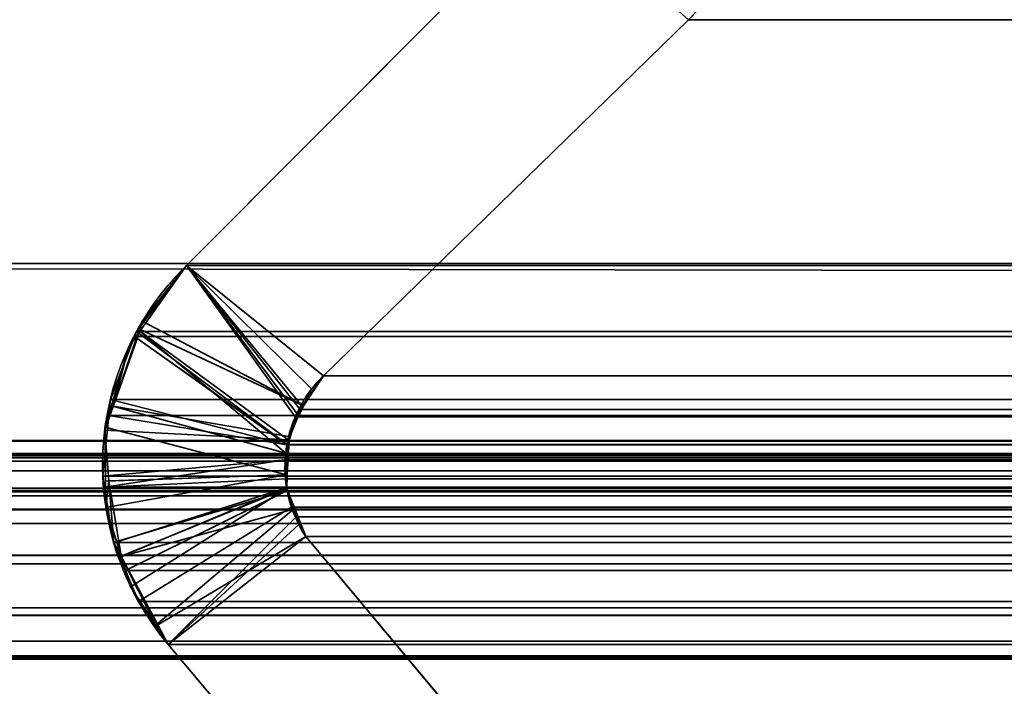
# Model space of a CAD drawing. Header units: millimetres. Extents: x -603 to 3703, y -120 to 193.
# Tile 670 of 938: x 2500.49 to 2503.85, y 1.2 to 3.48. Entities that reach past the tile are written whole.
import ezdxf

# ---------------------------------------------------------------- set-up
doc = ezdxf.new("R2010")
doc.units = ezdxf.units.MM
doc.layers.add('151', color=7, linetype='Continuous', true_color=0xffffff)

# ---------------------------------------------------------------- blocks, each defined once
blk = doc.blocks.new('UG_SURFACE_003')
at = {"layer": '151', "color": 252, "linetype": 'Continuous', "lineweight": 35}
for points in [[(3702.5001, -35, 2213.0001), (3702.5001, 174.4, 2213.0001), (2297.4999, 174.4, 2213.0001), (2297.4999, -35, 2213.0001)], [(2447.5, -35, 2063), (2447.5, 174.4, 2063), (3552.5, 174.4, 2063), (3552.5, -35, 2063)]]:
    blk.add_3dface(points, dxfattribs=at)
blk = doc.blocks.new('UG_SURFACE_166')
at = {"layer": '151', "color": 252, "linetype": 'Continuous', "lineweight": 35}
for points in [[(2486.0001, -46.92, 2022.5), (3513.9999, -46.92, 2022.5), (3513.9999, 14.42, 2022.5), (2486.0001, 14.42, 2022.5)], [(2487.5, -46.92, 2020.9999), (2487.5, 14.42, 2020.9999), (3512.5, 14.42, 2020.9999), (3512.5, -46.92, 2020.9999)]]:
    blk.add_3dface(points, dxfattribs=at)
blk = doc.blocks.new('UG_SURFACE_220')
at = {"layer": '151', "color": 7, "linetype": 'Continuous', "lineweight": 35}
for points in [[(2502.7711, 3.4787, -7), (2501.523, 2.2621, -7), (2501.0557, 2.6395, -7), (2502.3062, 3.8936, -7)], [(2501.523, 2.2621, 2006.9771), (2502.7711, 3.4787, 2005.729), (2502.3062, 3.8936, 2006.1936), (2501.0557, 2.6395, 2007.4444)], [(2502.3062, 3.8936, -7), (2501.0557, 2.6395, -7), (2501.0557, 2.6395, 2007.4444), (2502.3062, 3.8936, 2006.1936)], [(2502.7711, 3.4787, 2005.729), (2501.523, 2.2621, 2006.9771), (2501.523, 2.2621, -7), (2502.7711, 3.4787, -7)], [(2501.4064, 2.0413, 2007.0937), (2501.4322, 2.1339, 2007.0679), (2501.0557, 2.6395, 2007.4444), (2500.896, 2.4145, 2007.6041)], [(2500.9043, 2.4487, -7), (2500.896, 2.4145, 2007.6041), (2501.0557, 2.6395, 2007.4444)], [(2500.9043, 2.4487, -7), (2501.0557, 2.6395, -7), (2501.483, 2.2174, -7), (2501.4551, 2.1594, -7)], [(2501.0557, 2.6395, 2007.4444), (2501.0557, 2.6395, -7), (2500.9043, 2.4487, -7)], [(2501.523, 2.2621, -7), (2501.483, 2.2174, -7), (2501.0557, 2.6395, -7)], [(2501.0557, 2.6395, 2007.4444), (2501.4322, 2.1339, 2007.0679), (2501.4501, 2.1591, 2007.05)], [(2501.4501, 2.1591, 2007.05), (2501.523, 2.2621, 2006.9771), (2501.0557, 2.6395, 2007.4444)], [(2501.4551, 2.1594, -7), (2500.895, 2.4216, -7), (2500.9043, 2.4487, -7)], [(2500.9043, 2.4487, -7), (2500.895, 2.4216, -7), (2500.896, 2.4145, 2007.6041)], [(2500.896, 2.4145, 2007.6041), (2500.8569, 2.3595, 2007.643), (2500.7985, 2.1593, 2007.7016), (2501.3943, 1.9984, 2007.1056)], [(2501.4551, 2.1594, -7), (2501.4043, 2.0549, -7), (2500.8042, 2.1591, -7), (2500.895, 2.4216, -7)], [(2500.896, 2.4145, 2007.6041), (2500.895, 2.4216, -7), (2500.8042, 2.1591, -7)], [(2500.8042, 2.1591, -7), (2500.8569, 2.3595, 2007.643), (2500.896, 2.4145, 2007.6041)], [(2500.896, 2.4145, 2007.6041), (2501.3943, 1.9984, 2007.1056), (2501.4064, 2.0413, 2007.0937)], [(2500.8042, 2.1591, -7), (2500.7985, 2.1593, 2007.7016), (2500.8569, 2.3595, 2007.643)], [(2501.523, 2.2621, 2006.9771), (2501.4501, 2.1591, 2007.05), (2501.4551, 2.1594, -7)], [(2501.4551, 2.1594, -7), (2501.483, 2.2174, -7), (2501.523, 2.2621, 2006.9771)], [(2501.483, 2.2174, -7), (2501.523, 2.2621, -7), (2501.523, 2.2621, 2006.9771)], [(2500.7758, 2.0769, -7), (2500.7772, 2.0869, 2007.7229), (2500.7985, 2.1593, 2007.7016)], [(2500.7985, 2.1593, 2007.7016), (2500.8042, 2.1591, -7), (2500.7758, 2.0769, -7)], [(2500.7758, 2.0769, -7), (2500.8042, 2.1591, -7), (2501.4043, 2.0549, -7), (2501.404, 2.0437, -7)], [(2501.3967, 1.9241, 2007.1034), (2501.3943, 1.9984, 2007.1056), (2500.7985, 2.1593, 2007.7016), (2500.7772, 2.0869, 2007.7229)], [(2501.404, 2.0437, -7), (2501.4043, 2.0549, -7), (2501.4501, 2.1591, 2007.05)], [(2501.4501, 2.1591, 2007.05), (2501.4322, 2.1339, 2007.0679), (2501.404, 2.0437, -7)], [(2501.4043, 2.0549, -7), (2501.4551, 2.1594, -7), (2501.4501, 2.1591, 2007.05)], [(2501.4322, 2.1339, 2007.0679), (2501.4064, 2.0413, 2007.0937), (2501.404, 2.0437, -7)], [(2500.7789, 1.902, 2007.7212), (2500.7772, 2.0869, 2007.7229), (2500.7758, 2.0769, -7)], [(2500.7772, 2.0869, 2007.7229), (2500.7789, 1.902, 2007.7212), (2501.3967, 1.9241, 2007.1034)], [(2500.7896, 1.9034, -7), (2500.7758, 2.0769, -7), (2501.404, 2.0437, -7), (2501.3993, 1.9236, -7)], [(2500.7758, 2.0769, -7), (2500.7896, 1.9034, -7), (2500.7789, 1.902, 2007.7212)], [(2501.4064, 2.0413, 2007.0937), (2501.3943, 1.9984, 2007.1056), (2501.3993, 1.9236, -7)], [(2501.3993, 1.9236, -7), (2501.404, 2.0437, -7), (2501.4064, 2.0413, 2007.0937)], [(2501.3943, 1.9984, 2007.1056), (2501.3967, 1.9241, 2007.1034), (2501.3993, 1.9236, -7)], [(2501.3967, 1.9241, 2007.1034), (2500.7789, 1.902, 2007.7212), (2500.7796, 1.8123, 2007.7202)], [(2500.7796, 1.8123, 2007.7202), (2500.8318, 1.6459, 2007.6683), (2501.3981, 1.8769, 2007.102), (2501.3967, 1.9241, 2007.1034)], [(2501.3993, 1.9236, -7), (2501.3976, 1.8796, -7), (2500.8066, 1.6913, -7), (2500.7896, 1.9034, -7)], [(2501.3993, 1.9236, -7), (2501.3967, 1.9241, 2007.1034), (2501.3981, 1.8769, 2007.102)], [(2501.3981, 1.8769, 2007.102), (2501.3976, 1.8796, -7), (2501.3993, 1.9236, -7)], [(2500.7796, 1.8123, 2007.7202), (2500.7789, 1.902, 2007.7212), (2500.7896, 1.9034, -7)], [(2500.8318, 1.6459, 2007.6683), (2500.7796, 1.8123, 2007.7202), (2500.7896, 1.9034, -7)], [(2500.7896, 1.9034, -7), (2500.8066, 1.6913, -7), (2500.8318, 1.6459, 2007.6683)], [(2500.8316, 1.645, -7), (2500.8066, 1.6913, -7), (2501.3976, 1.8796, -7)], [(2500.8316, 1.645, -7), (2501.3976, 1.8796, -7), (2501.4257, 1.8076, -7)], [(2501.3981, 1.8769, 2007.102), (2500.8318, 1.6459, 2007.6683), (2500.8643, 1.542, 2007.6358)], [(2500.8643, 1.542, 2007.6358), (2500.9501, 1.4105, 2007.55), (2501.4215, 1.807, 2007.0786), (2501.3981, 1.8769, 2007.102)], [(2501.3976, 1.8796, -7), (2501.3981, 1.8769, 2007.102), (2501.4215, 1.807, 2007.0786)], [(2501.4215, 1.807, 2007.0786), (2501.4257, 1.8076, -7), (2501.3976, 1.8796, -7)], [(2501.4257, 1.8076, -7), (2501.4627, 1.7131, -7), (2500.9573, 1.4111, -7), (2500.8316, 1.645, -7)], [(2500.9501, 1.4105, 2007.55), (2500.9928, 1.345, 2007.5073), (2501.4391, 1.754, 2007.061), (2501.4215, 1.807, 2007.0786)], [(2501.4257, 1.8076, -7), (2501.4215, 1.807, 2007.0786), (2501.4391, 1.754, 2007.061)], [(2501.4257, 1.8076, -7), (2501.4391, 1.754, 2007.061), (2501.4627, 1.7131, 2007.0372)], [(2501.4627, 1.7131, 2007.0372), (2501.4627, 1.7131, -7), (2501.4257, 1.8076, -7)], [(2501.4627, 1.7131, 2007.0372), (2501.4391, 1.754, 2007.061), (2500.9928, 1.345, 2007.5073)], [(2500.8066, 1.6913, -7), (2500.8316, 1.645, -7), (2500.8318, 1.6459, 2007.6683)], [(2500.9928, 1.345, -7), (2500.9573, 1.4111, -7), (2501.4627, 1.7131, -7)], [(2501.4627, 1.7131, -7), (2502.0151, 1.0529, -7), (2501.9312, 0.2303, -7), (2500.9928, 1.345, -7)], [(2502.0151, 1.0529, 2006.485), (2501.4627, 1.7131, 2007.0372), (2500.9928, 1.345, 2007.5073), (2501.9312, 0.2303, 2006.5689)], [(2501.4627, 1.7131, 2007.0372), (2502.0151, 1.0529, 2006.485), (2502.0151, 1.0529, -7), (2501.4627, 1.7131, -7)], [(2500.8643, 1.542, 2007.6358), (2500.8318, 1.6459, 2007.6683), (2500.8316, 1.645, -7)], [(2500.8316, 1.645, -7), (2500.9573, 1.4111, -7), (2500.9501, 1.4105, 2007.55)], [(2500.9501, 1.4105, 2007.55), (2500.8643, 1.542, 2007.6358), (2500.8316, 1.645, -7)], [(2500.9928, 1.345, 2007.5073), (2500.9501, 1.4105, 2007.55), (2500.9573, 1.4111, -7)], [(2500.9573, 1.4111, -7), (2500.9928, 1.345, -7), (2500.9928, 1.345, 2007.5073)], [(2500.9928, 1.345, -7), (2501.9312, 0.2303, -7), (2501.9312, 0.2303, 2006.5689), (2500.9928, 1.345, 2007.5073)]]:
    blk.add_3dface(points, dxfattribs=at)
blk = doc.blocks.new('UG_SURFACE_221')
at = {"layer": '151', "color": 7, "linetype": 'Continuous', "lineweight": 35}
for points in [[(3511.6749, 2.6459, 2020.175), (3511.6284, 5.9608, 2020.1285), (2488.3716, 5.9608, 2020.1285), (2488.3251, 2.6459, 2020.175)], [(2489.295, 2.0412, 2019.2049), (2489.3775, 4.9715, 2019.1224), (3510.6225, 4.9715, 2019.1224), (3510.705, 2.0412, 2019.2049)], [(2501.0557, 2.6395, 2007.4444), (2502.3062, 3.8936, 2006.1936), (2502.7711, 3.4787, 2005.729), (2501.523, 2.2621, 2006.9771)], [(2502.3062, 3.8936, 2006.1936), (2501.0557, 2.6395, 2007.4444), (3498.9443, 2.6395, 2007.4444), (3497.6938, 3.8936, 2006.1936)], [(3497.2289, 3.4787, 2005.729), (3498.477, 2.2621, 2006.9771), (2501.523, 2.2621, 2006.9771), (2502.7711, 3.4787, 2005.729)], [(3511.6694, 1.0733, 2020.1695), (2488.3251, 2.6459, 2020.175), (2488.239, 0.3112, 2020.261)], [(3511.6694, 1.0733, 2020.1695), (3511.6749, 2.6459, 2020.175), (2488.3251, 2.6459, 2020.175)], [(2500.8841, 2.4134, 2007.6158), (2501.0557, 2.6395, 2007.4444), (2501.4269, 2.1222, 2007.0732), (2501.3988, 2.0275, 2007.1013)], [(3499.1159, 2.4134, 2007.6158), (3498.9443, 2.6395, 2007.4444), (2501.0557, 2.6395, 2007.4444), (2500.8841, 2.4134, 2007.6158)], [(2501.0557, 2.6395, 2007.4444), (2501.523, 2.2621, 2006.9771), (2501.4439, 2.1467, 2007.0562)], [(2501.4439, 2.1467, 2007.0562), (2501.4269, 2.1222, 2007.0732), (2501.0557, 2.6395, 2007.4444)], [(2501.3983, 2.026, 2007.1018), (2500.7951, 2.1819, 2007.705), (2500.8776, 2.3963, 2007.6225)], [(3499.2049, 2.1819, 2007.705), (3499.1224, 2.3963, 2007.6225), (2500.8776, 2.3963, 2007.6225), (2500.7951, 2.1819, 2007.705)], [(2501.3988, 2.0275, 2007.1013), (2500.8776, 2.3963, 2007.6225), (2500.8841, 2.4134, 2007.6158)], [(2500.8776, 2.3963, 2007.6225), (3499.1224, 2.3963, 2007.6225), (3499.1159, 2.4134, 2007.6158)], [(2500.8841, 2.4134, 2007.6158), (2500.8776, 2.3963, 2007.6225), (3499.1159, 2.4134, 2007.6158)], [(2501.3988, 2.0275, 2007.1013), (2501.3983, 2.026, 2007.1018), (2500.8776, 2.3963, 2007.6225)], [(2501.4439, 2.1467, 2007.0562), (2501.523, 2.2621, 2006.9771), (3498.477, 2.2621, 2006.9771)], [(3498.477, 2.2621, 2006.9771), (3498.5554, 2.1585, 2007.0555), (2501.4439, 2.1467, 2007.0562)], [(2500.7896, 2.1271, 2007.7105), (2500.7951, 2.1819, 2007.705), (2501.3983, 2.026, 2007.1018)], [(2500.7951, 2.1819, 2007.705), (2500.7896, 2.1271, 2007.7105), (3499.2104, 2.1271, 2007.7105)], [(2500.7951, 2.1819, 2007.705), (3499.2104, 2.1271, 2007.7105), (3499.2049, 2.1819, 2007.705)], [(3498.5554, 2.1585, 2007.0555), (3498.5585, 2.1509, 2007.0584), (2501.4439, 2.1467, 2007.0562)], [(2501.3983, 2.026, 2007.1018), (2501.3924, 1.975, 2007.1075), (2500.7694, 1.9194, 2007.7307), (2500.7896, 2.1271, 2007.7105)], [(3499.2104, 2.1271, 2007.7105), (2500.7896, 2.1271, 2007.7105), (2500.7694, 1.9194, 2007.7307)], [(3499.2306, 1.9194, 2007.7307), (3499.2104, 2.1271, 2007.7105), (2500.7694, 1.9194, 2007.7307)], [(3498.5955, 2.0554, 2007.0956), (2501.3988, 2.0275, 2007.1013), (2501.4269, 2.1222, 2007.0732)], [(3498.5955, 2.0554, 2007.0956), (2501.4269, 2.1222, 2007.0732), (2501.4439, 2.1467, 2007.0562)], [(2501.4439, 2.1467, 2007.0562), (3498.5585, 2.1509, 2007.0584), (3498.5955, 2.0554, 2007.0956)], [(3498.5955, 2.0554, 2007.0956), (3498.5988, 2.027, 2007.0989), (2501.3988, 2.0275, 2007.1013)], [(2489.295, 2.0412, 2019.2049), (3510.7012, 1.9603, 2019.2013), (3510.6883, 1.8784, 2019.1882)], [(2489.295, 2.0412, 2019.2049), (3510.705, 2.0412, 2019.2049), (3510.7012, 1.9603, 2019.2013)], [(3510.6883, 1.8784, 2019.1882), (2489.3117, 1.8784, 2019.1882), (2489.295, 2.0412, 2019.2049)], [(2501.3924, 1.975, 2007.1075), (2501.3983, 2.026, 2007.1018), (3498.6057, 1.9097, 2007.1056)], [(3498.6081, 1.9483, 2007.1082), (2501.3983, 2.026, 2007.1018), (2501.3988, 2.0275, 2007.1013)], [(3498.6081, 1.9483, 2007.1082), (3498.6057, 1.9097, 2007.1056), (2501.3983, 2.026, 2007.1018)], [(2501.3988, 2.0275, 2007.1013), (3498.5988, 2.027, 2007.0989), (3498.6081, 1.9483, 2007.1082)], [(2492.1267, 1.997, 2016.3734), (2490.2101, 1.295, 2018.2898), (3509.7899, 1.295, 2018.2898), (3507.8733, 1.997, 2016.3734)], [(2492.1267, 1.997, 2016.3734), (3507.8733, 1.997, 2016.3734), (3507.7932, 2.0043, 2016.2933)], [(2492.209, 1.9934, 2016.2911), (2492.1267, 1.997, 2016.3734), (3507.7932, 2.0043, 2016.2933)], [(3507.7932, 2.0043, 2016.2933), (3507.791, 2.0038, 2016.2911), (2492.209, 1.9934, 2016.2911)], [(2492.3151, 1.9887, 2016.1848), (2492.209, 1.9934, 2016.2911), (3507.791, 2.0038, 2016.2911)], [(2492.3151, 1.9887, 2016.1848), (3507.791, 2.0038, 2016.2911), (3507.6666, 1.974, 2016.1667)], [(3507.6666, 1.974, 2016.1667), (2492.3339, 1.982, 2016.166), (2492.3151, 1.9887, 2016.1848)], [(2492.3661, 1.9704, 2016.1338), (2492.3339, 1.982, 2016.166), (3507.6666, 1.974, 2016.1667)], [(2492.3661, 1.9704, 2016.1338), (3507.6666, 1.974, 2016.1667), (3507.6149, 1.9616, 2016.115)], [(3507.6149, 1.9616, 2016.115), (2492.4116, 1.9378, 2016.0885), (2492.3661, 1.9704, 2016.1338)], [(3507.6149, 1.9616, 2016.115), (3507.5877, 1.941, 2016.0878), (2492.4116, 1.9378, 2016.0885)], [(2500.7753, 1.8818, 2007.7245), (2500.7694, 1.9194, 2007.7307), (2501.3924, 1.975, 2007.1075)], [(2500.7753, 1.8818, 2007.7245), (2501.3924, 1.975, 2007.1075), (2501.3967, 1.9101, 2007.1032)], [(3498.6057, 1.9097, 2007.1056), (2501.3967, 1.9101, 2007.1032), (2501.3924, 1.975, 2007.1075)], [(2492.5065, 1.8695, 2015.9934), (2492.4116, 1.9378, 2016.0885), (3507.5877, 1.941, 2016.0878)], [(2492.5065, 1.8695, 2015.9934), (3507.5877, 1.941, 2016.0878), (3507.4935, 1.8695, 2015.9934)], [(2500.7694, 1.9194, 2007.7307), (2500.7753, 1.8818, 2007.7245), (3499.2247, 1.8818, 2007.7245), (3499.2306, 1.9194, 2007.7307)], [(2501.3967, 1.9101, 2007.1032), (2501.3993, 1.8701, 2007.1006), (2500.8061, 1.6931, 2007.694), (2500.7753, 1.8818, 2007.7245)], [(2501.3967, 1.9101, 2007.1032), (3498.6057, 1.9097, 2007.1056), (3498.6048, 1.8959, 2007.1049)], [(2501.3993, 1.8701, 2007.1006), (2501.3967, 1.9101, 2007.1032), (3498.6048, 1.8959, 2007.1049)], [(3498.6048, 1.8959, 2007.1049), (2501.4141, 1.8134, 2007.0858), (2501.3993, 1.8701, 2007.1006)], [(2501.4141, 1.8134, 2007.0858), (3498.6048, 1.8959, 2007.1049), (3498.5795, 1.7957, 2007.0796)], [(2489.3117, 1.8784, 2019.1882), (3510.6883, 1.8784, 2019.1882), (3510.6795, 1.8545, 2019.1793)], [(3510.6795, 1.8545, 2019.1793), (2489.3186, 1.8526, 2019.1815), (2489.3117, 1.8784, 2019.1882)], [(2489.3308, 1.8061, 2019.1691), (2489.3186, 1.8526, 2019.1815), (3510.6795, 1.8545, 2019.1793)], [(2489.3308, 1.8061, 2019.1691), (3510.6795, 1.8545, 2019.1793), (3510.6115, 1.6712, 2019.1114)], [(3507.4935, 1.8695, 2015.9934), (2492.5086, 1.8664, 2015.9914), (2492.5065, 1.8695, 2015.9934)], [(3507.4935, 1.8695, 2015.9934), (3507.4914, 1.8664, 2015.9914), (2492.5086, 1.8664, 2015.9914)], [(2492.5086, 1.8664, 2015.9914), (3507.4914, 1.8664, 2015.9914), (3507.4215, 1.7573, 2015.9214), (2492.5785, 1.7573, 2015.9214)], [(3499.1939, 1.6931, 2007.694), (2500.7753, 1.8818, 2007.7245), (2500.8061, 1.6931, 2007.694)], [(3499.1939, 1.6931, 2007.694), (3499.2247, 1.8818, 2007.7245), (2500.7753, 1.8818, 2007.7245)], [(2500.8464, 1.5971, 2007.6535), (2500.8061, 1.6931, 2007.694), (2501.3993, 1.8701, 2007.1006)], [(2501.3993, 1.8701, 2007.1006), (2501.4141, 1.8134, 2007.0858), (2500.8912, 1.4909, 2007.6089), (2500.8464, 1.5971, 2007.6535)], [(2489.3308, 1.8061, 2019.1691), (3510.6115, 1.6712, 2019.1114), (3510.5958, 1.6501, 2019.0959)], [(3510.5958, 1.6501, 2019.0959), (2489.4049, 1.6499, 2019.0949), (2489.3308, 1.8061, 2019.1691)], [(2500.9928, 1.345, 2007.5073), (2500.8912, 1.4909, 2007.6089), (2501.4141, 1.8134, 2007.0858), (2501.43, 1.7806, 2007.0701)], [(2501.4141, 1.8134, 2007.0858), (3498.5795, 1.7957, 2007.0796), (3498.5712, 1.7794, 2007.0713)], [(3498.5712, 1.7794, 2007.0713), (2501.43, 1.7806, 2007.0701), (2501.4141, 1.8134, 2007.0858)], [(2492.5785, 1.7573, 2015.9214), (3507.4215, 1.7573, 2015.9214), (3506.7754, 1.0746, 2015.2755), (2493.2246, 1.0746, 2015.2755)], [(2501.43, 1.7806, 2007.0701), (2501.4627, 1.7131, 2007.0372), (2500.9928, 1.345, 2007.5073)], [(2501.43, 1.7806, 2007.0701), (3498.5712, 1.7794, 2007.0713), (3498.5373, 1.7131, 2007.0372)], [(3498.5373, 1.7131, 2007.0372), (2501.4627, 1.7131, 2007.0372), (2501.43, 1.7806, 2007.0701)], [(2500.8061, 1.6931, 2007.694), (2500.8464, 1.5971, 2007.6535), (3499.1536, 1.5971, 2007.6535), (3499.1939, 1.6931, 2007.694)], [(2501.9312, 0.2303, 2006.5689), (2500.9928, 1.345, 2007.5073), (2501.4627, 1.7131, 2007.0372), (2502.0151, 1.0529, 2006.485)], [(3498.5373, 1.7131, 2007.0372), (3497.9849, 1.0529, 2006.485), (2502.0151, 1.0529, 2006.485), (2501.4627, 1.7131, 2007.0372)], [(2489.4049, 1.6499, 2019.0949), (3510.5958, 1.6501, 2019.0959), (3510.493, 1.5104, 2018.9931)], [(2489.4185, 1.6214, 2019.0816), (2489.4049, 1.6499, 2019.0949), (3510.493, 1.5104, 2018.9931)], [(2489.4185, 1.6214, 2019.0816), (3510.493, 1.5104, 2018.9931), (3510.4425, 1.4749, 2018.9426)], [(3510.4425, 1.4749, 2018.9426), (2489.5568, 1.4693, 2018.9433), (2489.4185, 1.6214, 2019.0816)], [(3499.1088, 1.4909, 2007.6089), (2500.8464, 1.5971, 2007.6535), (2500.8912, 1.4909, 2007.6089)], [(3499.1088, 1.4909, 2007.6089), (3499.1536, 1.5971, 2007.6535), (2500.8464, 1.5971, 2007.6535)], [(2500.8912, 1.4909, 2007.6089), (2500.9928, 1.345, 2007.5073), (3499.0072, 1.345, 2007.5073), (3499.1088, 1.4909, 2007.6089)], [(2489.579, 1.4448, 2018.9211), (2489.5568, 1.4693, 2018.9433), (3510.4425, 1.4749, 2018.9426)], [(2489.579, 1.4448, 2018.9211), (3510.4425, 1.4749, 2018.9426), (3510.2572, 1.3446, 2018.7571)], [(2489.579, 1.4448, 2018.9211), (3510.2572, 1.3446, 2018.7571), (3510.2487, 1.3429, 2018.7485)], [(3510.2487, 1.3429, 2018.7485), (2489.7542, 1.3555, 2018.7457), (2489.579, 1.4448, 2018.9211)], [(2489.8539, 1.3048, 2018.6462), (2489.7542, 1.3555, 2018.7457), (3510.2487, 1.3429, 2018.7485)], [(2489.97, 1.3016, 2018.5301), (2489.8539, 1.3048, 2018.6462), (3510.2487, 1.3429, 2018.7485)], [(3510.2487, 1.3429, 2018.7485), (3510.0288, 1.3001, 2018.5287), (2489.97, 1.3016, 2018.5301)], [(2500.9928, 1.345, 2007.5073), (2501.9312, 0.2303, 2006.5689), (3498.0688, 0.2303, 2006.5689), (3499.0072, 1.345, 2007.5073)], [(2489.97, 1.3016, 2018.5301), (3510.0288, 1.3001, 2018.5287), (3509.9199, 1.2788, 2018.42)], [(2490.2101, 1.295, 2018.2898), (2489.97, 1.3016, 2018.5301), (3509.9199, 1.2788, 2018.42)], [(3509.9199, 1.2788, 2018.42), (3509.7899, 1.295, 2018.2898), (2490.2101, 1.295, 2018.2898)]]:
    blk.add_3dface(points, dxfattribs=at)

msp = doc.modelspace()

# ---------------------------------------------------------------- linework, layer by layer
at = {"layer": '151', "color": 252, "linetype": 'Continuous', "lineweight": -3, "true_color": 0x939598}
for p, q in [((2501.0557, 2.6395, 2007.4443), (2502.3063, 3.8936, 2006.1937)), ((2502.3063, 3.8936, -7), (2501.0557, 2.6395, -7)), ((2501.0557, 2.6395, 2007.4443), (2502.3063, 3.8936, 2006.1937)), ((2502.7711, 3.4787, -7), (2501.523, 2.2621, -7)), ((2502.7711, 3.4787, 2005.7289), (2501.523, 2.2621, 2006.977)), ((2502.7711, 3.4787, 2005.7289), (2501.523, 2.2621, 2006.977)), ((3497.2289, 3.4787, 2005.7289), (2502.7711, 3.4787, 2005.7289)), ((2502.7711, 3.4787, 2005.7289), (2502.7711, 3.4787, -7)), ((3511.675, 2.6459, 2020.175), (2488.325, 2.6459, 2020.175)), ((2501.0557, 2.6395, -7), (2501.0557, 2.6395, 2007.4443)), ((2501.0557, 2.6395, 2007.4443), (3498.9443, 2.6395, 2007.4443)), ((3498.477, 2.2621, 2006.977), (2501.523, 2.2621, 2006.977)), ((2501.523, 2.2621, 2006.977), (2501.523, 2.2621, -7)), ((2489.2951, 2.0412, 2019.2049), (3510.7049, 2.0412, 2019.2049)), ((2492.1266, 1.997, 2016.3734), (3507.8734, 1.997, 2016.3734)), ((2489.3117, 1.8784, 2019.1883), (3510.6883, 1.8784, 2019.1883)), ((2492.5786, 1.7573, 2015.9214), (3507.4214, 1.7573, 2015.9214)), ((2501.4628, 1.7131, 2007.0372), (2502.015, 1.0529, 2006.485)), ((2501.4628, 1.7131, 2007.0372), (2501.4628, 1.7131, -7)), ((2501.4628, 1.7131, -7), (2502.015, 1.0529, -7)), ((2501.4628, 1.7131, 2007.0372), (2502.015, 1.0529, 2006.485)), ((3498.5372, 1.7131, 2007.0372), (2501.4628, 1.7131, 2007.0372)), ((2500.9927, 1.345, -7), (2501.9311, 0.2303, -7)), ((2500.9927, 1.345, -7), (2500.9927, 1.345, 2007.5073)), ((2501.9311, 0.2303, 2006.5689), (2500.9927, 1.345, 2007.5073)), ((2500.9927, 1.345, 2007.5073), (3499.0073, 1.345, 2007.5073)), ((2501.9311, 0.2303, 2006.5689), (2500.9927, 1.345, 2007.5073)), ((2490.2101, 1.295, 2018.2899), (3509.7899, 1.295, 2018.2899))]:
    msp.add_line(p, q, dxfattribs=at)
for points in [[(2502.7711, 3.4787, -7), (2502.8939, 3.5987, -7), (2502.9633, 3.7633, -7), (2502.9633, 3.935, -7)], [(2502.7711, 3.4787, 2005.7289), (2502.8939, 3.5987, 2005.6061), (2502.9633, 3.7633, 2005.5367), (2502.9633, 3.935, 2005.5367)], [(2501.0557, 2.6395, 2007.4443), (2500.6985, 2.2915, 2007.8015), (2500.6709, 1.7265, 2007.8291), (2500.9927, 1.345, 2007.5073)], [(2500.9927, 1.345, -7), (2500.6709, 1.7265, -7), (2500.6985, 2.2915, -7), (2501.0557, 2.6395, -7)], [(2501.4628, 1.7131, -7), (2501.3488, 1.8869, -7), (2501.3743, 2.117, -7), (2501.523, 2.2621, -7)], [(2501.523, 2.2621, 2006.977), (2501.3743, 2.117, 2007.1257), (2501.3488, 1.8869, 2007.1512), (2501.4628, 1.7131, 2007.0372)]]:
    msp.add_open_spline(points, degree=3, dxfattribs=at)
for points, knots in [([(2502.7711, 3.4787, 2005.7289), (2502.802, 3.5089, 2005.698), (2502.831, 3.5434, 2005.669), (2502.8892, 3.631, 2005.6108), (2502.9169, 3.6879, 2005.5831), (2502.9504, 3.7978, 2005.5496), (2502.9598, 3.8502, 2005.5402), (2502.963, 3.9134, 2005.537), (2502.9633, 3.9242, 2005.5367), (2502.9633, 3.935, 2005.5367)], [0, 0, 0, 0, 0.28806, 0.28806, 0.655147, 0.655147, 0.941866, 0.941866, 1, 1, 1, 1]), ([(2501.0557, 2.6395, 2007.4443), (2500.9913, 2.5767, 2007.5087), (2500.9318, 2.501, 2007.5682), (2500.8462, 2.3438, 2007.6538), (2500.8151, 2.2651, 2007.6849), (2500.7749, 2.0983, 2007.7251), (2500.7657, 2.0076, 2007.7343), (2500.7724, 1.8421, 2007.7276), (2500.7853, 1.7647, 2007.7147), (2500.8271, 1.6205, 2007.6729), (2500.8565, 1.5522, 2007.6435), (2500.9213, 1.4376, 2007.5787), (2500.9557, 1.3888, 2007.5443), (2500.9927, 1.345, 2007.5073)], [0, 0, 0, 0, 0.216801, 0.216801, 0.388943, 0.388943, 0.56272, 0.56272, 0.714161, 0.714161, 0.867331, 0.867331, 1, 1, 1, 1]), ([(2501.4628, 1.7131, 2007.0372), (2501.4433, 1.7428, 2007.0567), (2501.4263, 1.7768, 2007.0737), (2501.408, 1.8316, 2007.092), (2501.403, 1.8507, 2007.097), (2501.3929, 1.9041, 2007.1071), (2501.3905, 1.94, 2007.1095), (2501.3934, 1.9922, 2007.1066), (2501.3954, 2.0093, 2007.1046), (2501.4042, 2.0598, 2007.0958), (2501.4142, 2.0924, 2007.0858), (2501.4445, 2.1632, 2007.0555), (2501.4678, 2.1999, 2007.0322), (2501.5032, 2.2419, 2006.9968), (2501.5129, 2.2523, 2006.9871), (2501.523, 2.2621, 2006.977)], [0, 0, 0, 0, 0.1907, 0.1907, 0.284569, 0.284569, 0.449788, 0.449788, 0.529986, 0.529986, 0.693188, 0.693188, 0.9195, 0.9195, 1, 1, 1, 1])]:
    msp.add_open_spline(points, degree=3, knots=knots, dxfattribs=at)

# ---------------------------------------------------------------- block references
for name in ['UG_SURFACE_003', 'UG_SURFACE_166', 'UG_SURFACE_220', 'UG_SURFACE_221']:
    msp.add_blockref(name, (0, 0), dxfattribs=at)

doc.saveas('drawing.dxf')
